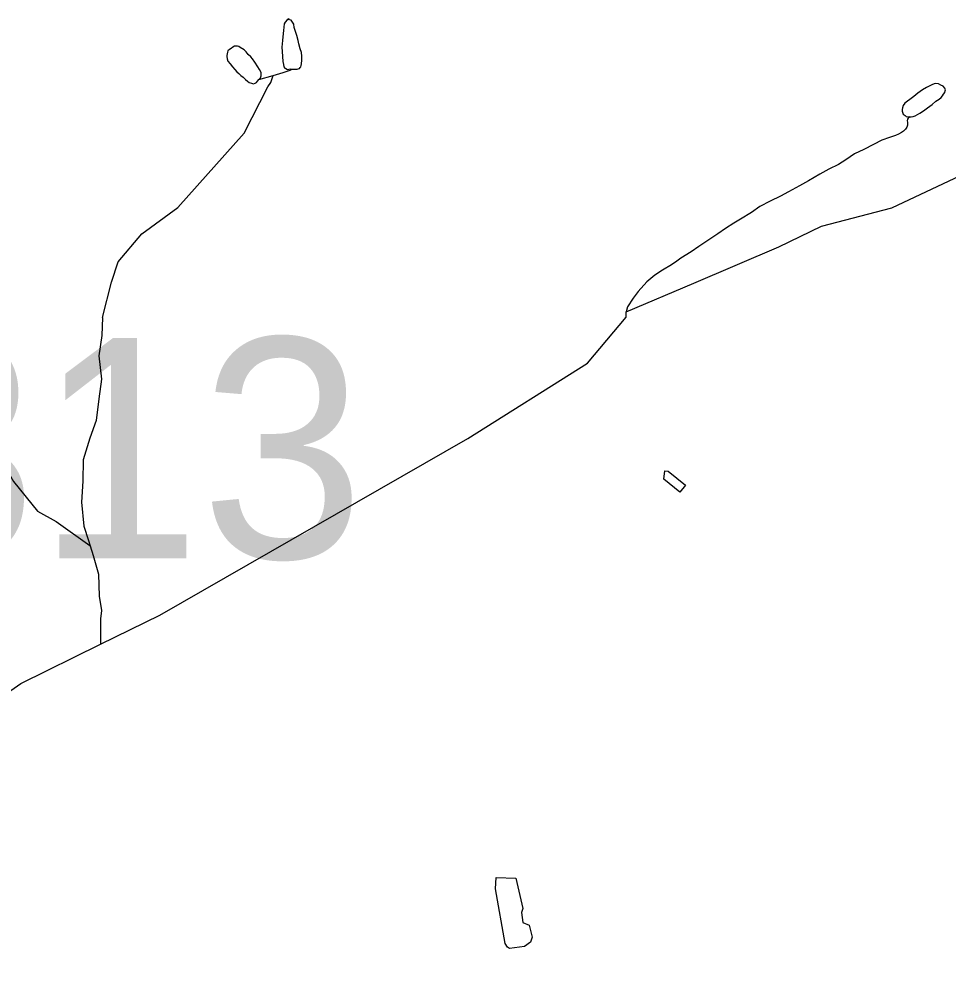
# Model space of a CAD drawing. Extents: x 2206922 to 2357709, y 510027 to 673830.
# Drawn here: x 2267252 to 2271750, y 635048 to 639622 of the extents above; entities that cross this region are included whole.
import ezdxf

# ---------------------------------------------------------------- set-up
doc = ezdxf.new("R2010")
doc.units = 0
for name, color, linetype in [('Exist Hydrographic Creek Single Shore', 7, 'Continuous'), ('Exist Hydrographic Misc Water Feature', 7, 'Continuous'), ('Exist Road Secondary Structure Pipe Number Label', 7, 'Continuous')]:
    doc.layers.add(name, color=color, linetype=linetype)

msp = doc.modelspace()

# ---------------------------------------------------------------- linework, layer by layer
at = {"layer": 'Exist Hydrographic Creek Single Shore'}
for points in [[(2267647.4, 636595.4), (2267933.3, 636736.1), (2269424.4, 637591.3), (2270004.5, 637956.7), (2270191.3, 638179.1), (2270191.2, 638205.1)], [(2266004.3, 634630.5), (2266025.2, 635079.3), (2266098.2, 635287.8), (2266254.3, 635504.3), (2266526.4, 635807.1), (2266980.4, 636211.1), (2267261.3, 636405.4), (2267647.4, 636595.4)]]:
    msp.add_lwpolyline(points, dxfattribs=at)
at = {"layer": 'Exist Hydrographic Misc Water Feature'}
msp.add_line((2268412.7, 639328.6), (2268481.7, 639347.7), dxfattribs=at)
for points in [[(2268573.8, 639378.1), (2268588.2, 639378), (2268598, 639378.1), (2268604, 639380.5), (2268610.3, 639382.4), (2268613.8, 639386.3), (2268616.3, 639390.4), (2268618.1, 639396.2), (2268620, 639404.5), (2268621.6, 639422.5), (2268621.6, 639442.3), (2268619.6, 639458.5), (2268613.2, 639476.5), (2268607.1, 639500.5), (2268603.2, 639518.1), (2268596.6, 639542.2), (2268590.6, 639560.2), (2268584.1, 639580.2), (2268582, 639595.9), (2268576.1, 639606.1), (2268570.1, 639615.9), (2268561.9, 639618), (2268557.8, 639621.8), (2268550, 639617.8), (2268540.2, 639605.4), (2268536.1, 639597.6), (2268532.4, 639565.7), (2268528.7, 639535.4), (2268526.9, 639517.4), (2268525, 639485.7), (2268525.6, 639463.7), (2268527.5, 639439.5), (2268530, 639415.6), (2268531.8, 639401.5), (2268534.1, 639389.8), (2268538.2, 639383.5), (2268544.3, 639381.8), (2268552.1, 639377.8), (2268564.1, 639380), (2268573.8, 639378.1)], [(2268412.7, 639328.6), (2268420.9, 639336.7), (2268424.6, 639346.7), (2268424.1, 639354.9), (2268424.1, 639362.6), (2268416.4, 639376.7), (2268408.2, 639390.5), (2268393.8, 639412.2), (2268382.1, 639428.2), (2268373.9, 639438.3), (2268361.4, 639449.9), (2268351.6, 639461.9), (2268341.3, 639472), (2268323.3, 639483.6), (2268315.5, 639487.7), (2268309.3, 639489.4), (2268301.3, 639489.4), (2268295.4, 639489.5), (2268287.4, 639485.4), (2268279.6, 639479.3), (2268271.4, 639473.2), (2268263.6, 639467.1), (2268261.7, 639460.9), (2268259.5, 639453.1), (2268257.8, 639445.2), (2268258.1, 639439.1), (2268259.7, 639429.1), (2268263.8, 639417.2), (2268274, 639405.1), (2268286.4, 639389.5), (2268296.2, 639377.4), (2268306.7, 639365.7), (2268316.7, 639357.7), (2268326.5, 639347.7), (2268336.6, 639339.7), (2268348.7, 639328.1), (2268358.9, 639320.1), (2268366.9, 639314.1), (2268376.8, 639310.1), (2268386.6, 639308.2), (2268394.6, 639310.3), (2268401, 639314.6), (2268407.1, 639320.6), (2268412.7, 639328.6)], [(2268481.7, 639347.7), (2268530.2, 639362.3), (2268565.1, 639374), (2268573.8, 639378.1)], [(2267656.8, 638177), (2267699.3, 638347.9), (2267732.3, 638445.6), (2267847.3, 638581), (2268021.4, 638708.7), (2268342.3, 639069.5), (2268457.4, 639293.4), (2268471, 639314.6), (2268481.7, 639347.7)], [(2270191.2, 638205.1), (2270518, 638343.4), (2270929.5, 638518.3), (2271136.4, 638619.1), (2271477.4, 638707.3), (2271892.4, 638902.2), (2272140.5, 639087.3), (2272530.5, 639207.3), (2272663.4, 639293.1)], [(2271565.1, 639148.3), (2271571.1, 639148.6), (2271580.9, 639148.8), (2271590.4, 639152.6), (2271612.9, 639165), (2271630.1, 639177), (2271650.4, 639191.4), (2271672.2, 639207.6), (2271690.2, 639223.6), (2271706, 639233.8), (2271715.8, 639242), (2271721.8, 639250), (2271727.7, 639258), (2271733.9, 639266.1), (2271735.1, 639274), (2271737.6, 639278.1), (2271733.3, 639286), (2271725.7, 639296.1), (2271715, 639301.7), (2271703.3, 639307.5), (2271687.1, 639309.6), (2271673.2, 639305.2), (2271661.7, 639297.2), (2271645.5, 639289.1), (2271625.4, 639279.1), (2271603.7, 639262.9), (2271584, 639246.5), (2271563.7, 639232.5), (2271552.2, 639224.5), (2271540.3, 639214.1), (2271532.3, 639202.3), (2271528.4, 639191.9), (2271526.4, 639184.2), (2271526.8, 639176), (2271528.6, 639170), (2271532.5, 639160.1), (2271540.9, 639154), (2271547.1, 639150.2), (2271554.9, 639148.3), (2271565.1, 639148.3)], [(2271565.1, 639148.3), (2271556.7, 639142.3), (2271552.8, 639136.4), (2271551, 639128.1), (2271553, 639122.5), (2271553.4, 639114.4), (2271553.2, 639108.3), (2271549.1, 639098.4), (2271543.6, 639088.3), (2271533.4, 639078.1), (2271523.9, 639072.2), (2271509.8, 639063.8), (2271495.6, 639057.8), (2271465.9, 639047.7), (2271428, 639035.1), (2271388.2, 639014.8), (2271342.4, 638990.5), (2271296.7, 638968.2), (2271254.9, 638939.6), (2271219.2, 638917.4), (2271171.4, 638895), (2271129.4, 638870.5), (2271073.8, 638837.9), (2271030.4, 638813.6), (2270976.8, 638785.2), (2270938.5, 638764.6), (2270888.9, 638740.4), (2270837.4, 638713.8), (2270797.8, 638685.6), (2270743.9, 638652.8), (2270712.1, 638632.9), (2270672.3, 638608.4), (2270634.8, 638582.1), (2270577.4, 638543.3), (2270543.2, 638521.3), (2270505.6, 638494.9), (2270455.8, 638464.3), (2270436.1, 638450.2)], [(2270436.1, 638450.2), (2270410.1, 638431.8), (2270366.6, 638405.5), (2270330.7, 638381.3), (2270290.7, 638348.8), (2270248.6, 638302.1), (2270225.6, 638270.2), (2270197.6, 638228.1), (2270191.2, 638205.1)], [(2266760.4, 638165.5), (2266766.9, 638151.1), (2266785.6, 638099.7), (2266818.2, 638012), (2266850.6, 637964.1), (2266899.2, 637888.7), (2266992.3, 637743.7), (2267045.6, 637644.4), (2267168.8, 637481.4), (2267225.8, 637384.1), (2267341.1, 637239.3), (2267431.5, 637190), (2267595.6, 637074.3)], [(2267656.8, 638177), (2267653.2, 638089.9), (2267639, 637991.8), (2267650.9, 637877.8), (2267638.8, 637783.7), (2267624.9, 637677.7), (2267594.9, 637593.6), (2267562.9, 637487.5), (2267560.9, 637385.5), (2267554.9, 637283.5), (2267566.6, 637167.4), (2267588.6, 637097.3), (2267610.5, 637025.3), (2267636.5, 636935.2), (2267640.4, 636829.2), (2267652.3, 636759.2), (2267646.4, 636719.1), (2267647.4, 636595.4)], [(2270378.5, 637434.2), (2270394.1, 637432.8), (2270477.7, 637366.1), (2270450.8, 637332), (2270372.8, 637394.5), (2270378.5, 637434.2)], [(2269656.9, 635463.8), (2269690.5, 635316.7), (2269684.4, 635298.3), (2269690.5, 635249.3), (2269721.2, 635237.1), (2269736.5, 635178.8), (2269727.3, 635154.3), (2269699.7, 635132.9), (2269626.2, 635123.7), (2269617.1, 635129.8), (2269604.8, 635148.2), (2269558.9, 635411.7), (2269561.9, 635466.8), (2269656.9, 635463.8)]]:
    msp.add_lwpolyline(points, dxfattribs=at)

# ---------------------------------------------------------------- texts
at = {"layer": 'Exist Road Secondary Structure Pipe Number Label'}
msp.add_text('P313', height=1066.27, dxfattribs=at).set_placement((2265595, 637012.1))

doc.saveas('drawing.dxf')
